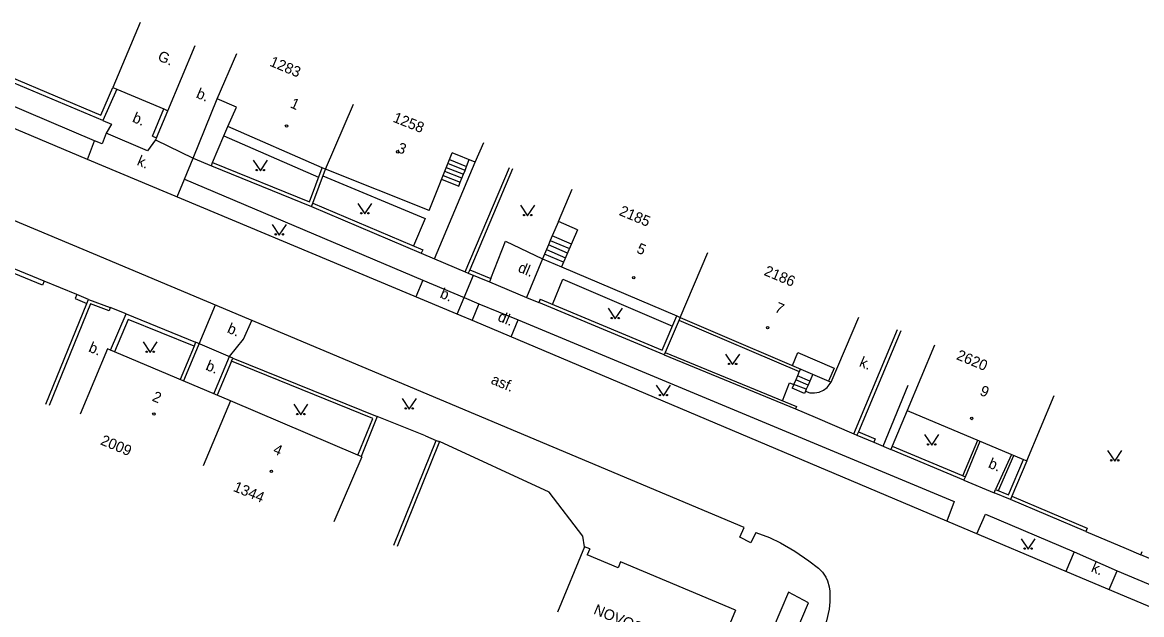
# Model space of a CAD drawing. Extents: x -584400 to -581602, y -1210894 to -1208793.
# Drawn here: x -582588.6 to -582509.6, y -1210114.3 to -1210072.5 of the extents above; entities that cross this region are included whole.
import ezdxf

# ---------------------------------------------------------------- set-up
doc = ezdxf.new("R2010")
doc.units = 0
for name, color, linetype in [('BUDOVY_MĚŘ', 7, 'Continuous'), ('POMOC_POPIS', 7, 'Continuous'), ('ROZHRANÍ_PLOCH', 7, 'Continuous'), ('ZN_BUDOV', 7, 'Continuous'), ('ZN_DOPLŇKOVÉ', 7, 'Continuous'), ('ZN_KULTUR', 7, 'Continuous'), ('Č_POPIS_EVID', 7, 'Continuous')]:
    doc.layers.add(name, color=color, linetype=linetype)

msp = doc.modelspace()

# ---------------------------------------------------------------- linework, layer by layer
at = {"layer": 'BUDOVY_MĚŘ'}
for points in [[(-582580.29, -1210072.48), (-582582.22, -1210077.09), (-582581.94, -1210077.21), (-582578.62, -1210078.6), (-582578.34, -1210078.72), (-582576.41, -1210074.11)], [(-582567.22, -1210082.86), (-582567.45, -1210082.76), (-582574.1, -1210079.85), (-582573.5, -1210078.48), (-582574.87, -1210077.88), (-582573.47, -1210074.67)], [(-582567.22, -1210082.86), (-582565.22, -1210078.27)], [(-582556.63, -1210082.35), (-582556.03, -1210080.97)], [(-582559.89, -1210085.78), (-582558.26, -1210081.69)], [(-582556.63, -1210082.35), (-582558.26, -1210081.69)], [(-582559.89, -1210085.78), (-582567.22, -1210082.86)], [(-582549.41, -1210087.14), (-582550.76, -1210086.56), (-582549.78, -1210084.26)], [(-582549.41, -1210087.14), (-582550.53, -1210089.75), (-582542.39, -1210093.23), (-582542.16, -1210093.33)], [(-582542.16, -1210093.33), (-582540.19, -1210088.74)], [(-582542.16, -1210093.33), (-582531.49, -1210097.9), (-582529.53, -1210093.31)], [(-582524.19, -1210095.3), (-582526.13, -1210099.91), (-582517.9, -1210103.37), (-582517.67, -1210103.47), (-582515.73, -1210098.86)], [(-582573.91, -1210099.23), (-582582.11, -1210095.77), (-582582.39, -1210095.65), (-582582.61, -1210095.56), (-582584.55, -1210100.17)], [(-582573.91, -1210099.23), (-582575.85, -1210103.83)], [(-582564.64, -1210103.18), (-582564.69, -1210103.16), (-582564.92, -1210103.06), (-582573.91, -1210099.23)], [(-582564.64, -1210103.18), (-582566.61, -1210107.78)], [(-582548.54, -1210109.69), (-582548.91, -1210109.54), (-582550.83, -1210114.16)], [(-582548.54, -1210109.69), (-582548.72, -1210110.11)], [(-582538.25, -1210114.02), (-582546.36, -1210110.6), (-582546.53, -1210111.02), (-582548.72, -1210110.11)], [(-582538.25, -1210114.02), (-582542.82, -1210125)]]:
    msp.add_lwpolyline(points, dxfattribs=at)
at = {"layer": 'ROZHRANÍ_PLOCH'}
for points in [[(-582584.02, -1210082.17), (-582606.39, -1210072.73)], [(-582583.52, -1210080.85), (-582589.94, -1210078.12)], [(-582577.17, -1210083.56), (-582576.55, -1210082.07), (-582574.87, -1210077.88)], [(-582582.93, -1210079.42), (-582582.33, -1210079.68), (-582582.71, -1210080.32)], [(-582582.71, -1210080.32), (-582582.99, -1210081.07), (-582583.52, -1210080.85)], [(-582579.21, -1210080.78), (-582579.79, -1210081.56), (-582582.71, -1210080.32)], [(-582574.38, -1210080.51), (-582574.1, -1210079.85)], [(-582584.02, -1210082.17), (-582583.52, -1210080.85)], [(-582575.18, -1210082.39), (-582574.38, -1210080.51)], [(-582574.38, -1210080.51), (-582567.7, -1210083.43)], [(-582557.9, -1210093.1), (-582584.02, -1210082.17)], [(-582559.5, -1210089.19), (-582556.63, -1210082.35)], [(-582558.68, -1210082.73), (-582557.46, -1210083.21)], [(-582557.35, -1210082.94), (-582558.57, -1210082.45)], [(-582558.45, -1210082.17), (-582557.24, -1210082.66)], [(-582557.35, -1210082.94), (-582557.24, -1210082.66)], [(-582557.24, -1210082.66), (-582557.05, -1210082.18)], [(-582577.69, -1210084.82), (-582577.17, -1210083.56)], [(-582577.17, -1210083.56), (-582560.34, -1210090.71)], [(-582567.4, -1210083.33), (-582560.18, -1210086.34), (-582561, -1210088.28)], [(-582559.01, -1210083.57), (-582557.8, -1210084.05), (-582557.69, -1210083.77)], [(-582558.9, -1210083.29), (-582557.69, -1210083.77)], [(-582557.57, -1210083.49), (-582558.79, -1210083.01)], [(-582557.69, -1210083.77), (-582557.57, -1210083.49)], [(-582557.57, -1210083.49), (-582557.46, -1210083.21)], [(-582557.46, -1210083.21), (-582557.35, -1210082.94)], [(-582536.8, -1210108.54), (-582537.17, -1210109.26), (-582537.94, -1210108.87), (-582537.64, -1210108.18), (-582583.59, -1210088.84), (-582589.26, -1210086.46)], [(-582550.76, -1210086.56), (-582551.19, -1210087.57)], [(-582551.19, -1210087.57), (-582551.33, -1210087.89)], [(-582549.84, -1210088.15), (-582551.19, -1210087.57)], [(-582555.53, -1210090.59), (-582554.49, -1210087.94), (-582551.88, -1210089.18)], [(-582551.46, -1210088.21), (-582551.6, -1210088.53)], [(-582551.33, -1210087.89), (-582551.46, -1210088.21)], [(-582550.12, -1210088.79), (-582551.46, -1210088.21)], [(-582551.33, -1210087.89), (-582549.98, -1210088.47)], [(-582551.88, -1210089.18), (-582553.01, -1210091.92)], [(-582551.74, -1210088.85), (-582551.88, -1210089.18)], [(-582551.88, -1210089.18), (-582550.53, -1210089.75)], [(-582551.6, -1210088.53), (-582551.74, -1210088.85)], [(-582550.39, -1210089.43), (-582551.74, -1210088.85)], [(-582551.6, -1210088.53), (-582550.25, -1210089.11)], [(-582560.34, -1210090.71), (-582560.83, -1210091.88)], [(-582560.34, -1210090.71), (-582557.41, -1210091.93)], [(-582557.41, -1210091.93), (-582556.75, -1210090.35)], [(-582551.18, -1210092.41), (-582550.44, -1210090.63), (-582542.69, -1210093.95)], [(-582557.9, -1210093.1), (-582557.41, -1210091.93)], [(-582557.41, -1210091.93), (-582556.38, -1210092.36)], [(-582575, -1210092.46), (-582577.25, -1210097.82)], [(-582523.31, -1210107.73), (-582556.65, -1210093.62), (-582557.9, -1210093.1)], [(-582556.38, -1210092.36), (-582556.86, -1210093.53)], [(-582556.38, -1210092.36), (-582553.6, -1210093.51)], [(-582575.09, -1210098.73), (-582573.98, -1210096.09), (-582573.01, -1210094.87), (-582572.42, -1210093.55)], [(-582554.1, -1210094.7), (-582553.6, -1210093.51)], [(-582553.6, -1210093.51), (-582522.8, -1210106.33), (-582523.31, -1210107.73)], [(-582542.24, -1210093.52), (-582533.74, -1210097.16)], [(-582576.49, -1210095.36), (-582577.48, -1210097.72)], [(-582534.23, -1210096.73), (-582533.84, -1210095.81), (-582531.28, -1210096.91), (-582531.68, -1210097.83)], [(-582573.85, -1210096.43), (-582574.86, -1210098.83)], [(-582533.66, -1210096.98), (-582533.74, -1210097.16)], [(-582533.99, -1210097.75), (-582534.12, -1210098.05), (-582534.13, -1210098.08)], [(-582533.86, -1210097.46), (-582533.99, -1210097.75)], [(-582533.12, -1210098.12), (-582533.99, -1210097.75)], [(-582533.74, -1210097.16), (-582533.86, -1210097.46)], [(-582533, -1210097.83), (-582533.86, -1210097.46)], [(-582533, -1210097.83), (-582533.12, -1210098.12)], [(-582532.79, -1210097.35), (-582533, -1210097.83)], [(-582534.92, -1210099.22), (-582534.43, -1210097.96), (-582534.13, -1210098.08)], [(-582534.13, -1210098.08), (-582534.24, -1210098.34)], [(-582533.31, -1210098.55), (-582533.38, -1210098.71), (-582534.24, -1210098.34)], [(-582533.25, -1210098.41), (-582534.13, -1210098.08)], [(-582533.31, -1210098.55), (-582532.99, -1210098.65), (-582532.66, -1210098.67), (-582532.33, -1210098.61), (-582532.03, -1210098.48), (-582531.77, -1210098.28), (-582531.49, -1210097.9)], [(-582533.25, -1210098.41), (-582533.31, -1210098.55)], [(-582533.12, -1210098.12), (-582533.25, -1210098.41)], [(-582527.82, -1210102.43), (-582526.04, -1210098.13)], [(-582526.13, -1210099.91), (-582527.17, -1210102.43)], [(-582522.19, -1210104.52), (-582521.14, -1210102.01)], [(-582522.01, -1210104.6), (-582520.97, -1210102.08)], [(-582518.76, -1210103.01), (-582519.87, -1210105.49)], [(-582519.68, -1210105.57), (-582518.58, -1210103.09)], [(-582521.19, -1210108.63), (-582520.59, -1210107.23), (-582514.32, -1210109.9)], [(-582471.74, -1210129.43), (-582487.62, -1210122.66), (-582492.32, -1210120.77), (-582492.28, -1210120.54), (-582493.16, -1210120.22), (-582493.25, -1210120.41), (-582513.73, -1210111.78), (-582523.31, -1210107.73)], [(-582536.8, -1210108.54), (-582535.84, -1210108.89), (-582535.08, -1210109.25), (-582534.05, -1210109.86), (-582533.06, -1210110.53), (-582532.39, -1210111.05), (-582532.1, -1210111.34), (-582531.86, -1210111.68), (-582531.74, -1210111.95), (-582531.62, -1210112.37), (-582531.58, -1210112.68), (-582531.58, -1210113.44), (-582531.63, -1210113.96), (-582531.82, -1210114.77), (-582532.09, -1210115.56), (-582539.53, -1210133.01)], [(-582514.32, -1210109.9), (-582514.91, -1210111.28)], [(-582514.32, -1210109.9), (-582511.29, -1210111.23)], [(-582511.86, -1210112.57), (-582511.29, -1210111.23)], [(-582511.29, -1210111.23), (-582501.06, -1210115.52)], [(-582541.14, -1210132.41), (-582533.09, -1210113.5), (-582534.5, -1210112.75), (-582535.59, -1210115.29), (-582535.73, -1210115.58)]]:
    msp.add_lwpolyline(points, dxfattribs=at)
at = {"layer": 'ZN_BUDOV'}
for centre in [(-582569.96, -1210079.81), (-582562.11, -1210081.63), (-582545.44, -1210090.52), (-582535.98, -1210094.06), (-582579.33, -1210100.16), (-582521.56, -1210100.47), (-582571.03, -1210104.21)]:
    msp.add_circle(centre, 0.0875, dxfattribs=at)
at = {"layer": 'ZN_DOPLŇKOVÉ'}
for points in [[(-582589.53, -1210076.3), (-582583.08, -1210079.03), (-582582.22, -1210077.09)], [(-582581.94, -1210077.21), (-582582.93, -1210079.42), (-582589.65, -1210076.58)], [(-582579.42, -1210080.52), (-582578.62, -1210078.6)], [(-582579.14, -1210080.64), (-582578.34, -1210078.72)], [(-582587.09, -1210090.77), (-582611.1, -1210080.89), (-582612.04, -1210083.11), (-582611.77, -1210083.23)], [(-582587.2, -1210091.05), (-582610.94, -1210081.28), (-582611.77, -1210083.23)], [(-582579.42, -1210080.52), (-582579.14, -1210080.64)], [(-582579.14, -1210080.64), (-582579.21, -1210080.78)], [(-582579.21, -1210080.78), (-582576.55, -1210082.07)], [(-582576.55, -1210082.07), (-582575.27, -1210082.62)], [(-582575.27, -1210082.62), (-582575.18, -1210082.39)], [(-582575.27, -1210082.62), (-582568.2, -1210085.49), (-582568.11, -1210085.25)], [(-582575.18, -1210082.39), (-582568.35, -1210085.16), (-582567.45, -1210082.76)], [(-582568.11, -1210085.25), (-582567.22, -1210082.86)], [(-582557.35, -1210090.1), (-582554.22, -1210082.74)], [(-582553.99, -1210082.84), (-582557.02, -1210089.97)], [(-582568.2, -1210085.49), (-582560.44, -1210088.79)], [(-582568.11, -1210085.25), (-582560.34, -1210088.56)], [(-582560.34, -1210088.56), (-582560.44, -1210088.79)], [(-582560.44, -1210088.79), (-582559.5, -1210089.19)], [(-582559.5, -1210089.19), (-582557.35, -1210090.1)], [(-582557.02, -1210089.97), (-582557.12, -1210090.2)], [(-582557.02, -1210089.97), (-582555.53, -1210090.59), (-582555.63, -1210090.82)], [(-582587.09, -1210090.77), (-582587.2, -1210091.05)], [(-582584.77, -1210091.72), (-582587.09, -1210090.77)], [(-582557.35, -1210090.1), (-582557.12, -1210090.2)], [(-582557.12, -1210090.2), (-582555.63, -1210090.82)], [(-582555.63, -1210090.82), (-582553.01, -1210091.92)], [(-582586.96, -1210099.47), (-582584.06, -1210092.34)], [(-582583.95, -1210092.06), (-582584.77, -1210091.72), (-582584.89, -1210092)], [(-582584.89, -1210092), (-582584.06, -1210092.34)], [(-582584.06, -1210092.34), (-582583.95, -1210092.06), (-582582.41, -1210092.63), (-582582.5, -1210092.87)], [(-582553.01, -1210091.92), (-582552.13, -1210092.28)], [(-582552.04, -1210092.05), (-582552.13, -1210092.28)], [(-582543.21, -1210095.8), (-582543.29, -1210095.98), (-582552.13, -1210092.28)], [(-582552.04, -1210092.05), (-582543.42, -1210095.65), (-582542.39, -1210093.23)], [(-582582.5, -1210092.87), (-582583.81, -1210092.38), (-582586.73, -1210099.56)], [(-582581.3, -1210093.08), (-582582.41, -1210092.63)], [(-582582.39, -1210095.65), (-582581.3, -1210093.08), (-582576.38, -1210095.08), (-582576.49, -1210095.36)], [(-582576.49, -1210095.36), (-582581.14, -1210093.47), (-582582.11, -1210095.77)], [(-582542.16, -1210093.33), (-582543.21, -1210095.8)], [(-582529.9, -1210101.55), (-582526.8, -1210094.18)], [(-582526.57, -1210094.27), (-582529.57, -1210101.42)], [(-582573.76, -1210096.2), (-582576.38, -1210095.08)], [(-582573.85, -1210096.43), (-582573.76, -1210096.2), (-582563.55, -1210100.33), (-582564.69, -1210103.16)], [(-582543.29, -1210095.98), (-582534.01, -1210099.8)], [(-582543.21, -1210095.8), (-582533.94, -1210099.62)], [(-582564.92, -1210103.06), (-582563.87, -1210100.47), (-582573.85, -1210096.43)], [(-582533.94, -1210099.62), (-582534.01, -1210099.8)], [(-582534.01, -1210099.8), (-582532.62, -1210100.38)], [(-582560.15, -1210101.69), (-582563.55, -1210100.33)], [(-582532.62, -1210100.38), (-582529.9, -1210101.55)], [(-582560.15, -1210101.69), (-582559.38, -1210102.02)], [(-582529.9, -1210101.55), (-582529.67, -1210101.65)], [(-582529.57, -1210101.42), (-582529.67, -1210101.65)], [(-582529.67, -1210101.65), (-582528.48, -1210102.15)], [(-582529.57, -1210101.42), (-582528.38, -1210101.92), (-582528.48, -1210102.15)], [(-582562.38, -1210109.43), (-582559.38, -1210102.02)], [(-582559.15, -1210102.11), (-582562.14, -1210109.53)], [(-582559.38, -1210102.02), (-582559.15, -1210102.11)], [(-582548.91, -1210109.54), (-582549.03, -1210108.79), (-582551.41, -1210105.69), (-582559.15, -1210102.11)], [(-582528.48, -1210102.15), (-582527.27, -1210102.66)], [(-582527.17, -1210102.43), (-582527.27, -1210102.66)], [(-582527.17, -1210102.43), (-582522.01, -1210104.6)], [(-582522.11, -1210104.83), (-582527.27, -1210102.66)], [(-582519.87, -1210105.49), (-582518.97, -1210105.87), (-582517.9, -1210103.37)], [(-582517.67, -1210103.47), (-582518.73, -1210105.97)], [(-582522.11, -1210104.83), (-582522.01, -1210104.6)], [(-582522.11, -1210104.83), (-582519.97, -1210105.72)], [(-582518.73, -1210105.97), (-582518.83, -1210106.2), (-582519.97, -1210105.72), (-582519.87, -1210105.49)], [(-582513.41, -1210108.22), (-582513.51, -1210108.45), (-582518.83, -1210106.2)], [(-582518.73, -1210105.97), (-582513.41, -1210108.22)], [(-582513.51, -1210108.45), (-582510.66, -1210109.66)], [(-582510.66, -1210109.66), (-582509.61, -1210110.11)], [(-582499.78, -1210110.94), (-582500.88, -1210113.8), (-582509.61, -1210110.11), (-582509.51, -1210109.88)]]:
    msp.add_lwpolyline(points, dxfattribs=at)
at = {"layer": 'ZN_KULTUR'}
for points in [[(-582572.31, -1210082.22), (-582571.81, -1210082.97), (-582571.31, -1210082.22)], [(-582564.93, -1210085.27), (-582564.43, -1210086.02), (-582563.93, -1210085.27)], [(-582553.43, -1210085.4), (-582552.93, -1210086.15), (-582552.43, -1210085.4)], [(-582570.97, -1210086.76), (-582570.47, -1210087.51), (-582569.97, -1210086.76)], [(-582547.24, -1210092.68), (-582546.74, -1210093.43), (-582546.24, -1210092.68)], [(-582580.09, -1210095.06), (-582579.59, -1210095.81), (-582579.09, -1210095.06)], [(-582538.95, -1210095.92), (-582538.45, -1210096.67), (-582537.95, -1210095.92)], [(-582543.84, -1210098.12), (-582543.34, -1210098.87), (-582542.84, -1210098.12)], [(-582569.45, -1210099.46), (-582568.95, -1210100.21), (-582568.45, -1210099.46)], [(-582561.79, -1210099.06), (-582561.29, -1210099.81), (-582560.79, -1210099.06)], [(-582524.89, -1210101.61), (-582524.39, -1210102.36), (-582523.89, -1210101.61)], [(-582511.96, -1210102.73), (-582511.46, -1210103.48), (-582510.96, -1210102.73)], [(-582518.08, -1210108.97), (-582517.58, -1210109.72), (-582517.08, -1210108.97)]]:
    msp.add_lwpolyline(points, dxfattribs=at)
for centre in [(-582572.06, -1210082.92), (-582571.56, -1210082.92), (-582564.68, -1210085.97), (-582564.18, -1210085.97), (-582553.18, -1210086.1), (-582552.68, -1210086.1), (-582570.72, -1210087.46), (-582570.22, -1210087.46), (-582546.99, -1210093.38), (-582546.49, -1210093.38), (-582579.84, -1210095.76), (-582579.34, -1210095.76), (-582538.7, -1210096.62), (-582538.2, -1210096.62), (-582543.59, -1210098.82), (-582543.09, -1210098.82), (-582569.2, -1210100.16), (-582568.7, -1210100.16), (-582561.54, -1210099.76), (-582561.04, -1210099.76), (-582524.64, -1210102.31), (-582524.14, -1210102.31), (-582511.71, -1210103.43), (-582511.21, -1210103.43), (-582517.83, -1210109.67), (-582517.33, -1210109.67)]:
    msp.add_circle(centre, 0.05, dxfattribs=at)

# ---------------------------------------------------------------- texts
at = {"layer": 'POMOC_POPIS'}
for s, rotation, p in [('G.', 337.24095, (-582579.12, -1210075.14)), ('b.', 337.24095, (-582576.4, -1210077.78)), ('b.', 337.24095, (-582580.91, -1210079.49)), ('k.', 337.24095, (-582580.58, -1210082.54)), ('dl.', 337.33056, (-582553.67, -1210090.08)), ('b.', 337.24095, (-582559.18, -1210091.91)), ('dl.', 337.33056, (-582555.1, -1210093.55)), ('b.', 337.14103, (-582574.21, -1210094.38)), ('b.', 337.14103, (-582584, -1210095.72)), ('b.', 337.14103, (-582575.73, -1210097.01)), ('k.', 337.21723, (-582529.56, -1210096.76)), ('asf.', 337.33056, (-582555.58, -1210097.99)), ('b.', 337.24095, (-582520.45, -1210103.92)), ('k.', 337.05216, (-582513.18, -1210111.27)), ('NOVOSTAVBA', 337.4031, (-582548.33, -1210114.26))]:
    msp.add_text(s, height=0.75, rotation=rotation, dxfattribs=at).set_placement(p)
at = {"layer": 'Č_POPIS_EVID'}
for s, rotation, p in [('1283', 337.31979, (-582571.21, -1210075.53)), ('1', 336.38639, (-582569.76, -1210078.47)), ('1258', 338.2795, (-582562.5, -1210079.49)), ('3', 338.26603, (-582562.2, -1210081.63)), ('2185', 337.31979, (-582546.52, -1210086.08)), ('5', 336.82287, (-582545.29, -1210088.73)), ('2186', 337.31979, (-582536.29, -1210090.32)), ('7', 336.82287, (-582535.53, -1210092.91)), ('2620', 337.31979, (-582522.7, -1210096.27)), ('2', 337.14103, (-582579.51, -1210099.2)), ('9', 337.21723, (-582521.05, -1210098.79)), ('2009', 337.31979, (-582583.16, -1210102.29)), ('4', 336.88056, (-582570.97, -1210102.92)), ('1344', 337.31979, (-582573.78, -1210105.58))]:
    msp.add_text(s, height=0.75, rotation=rotation, dxfattribs=at).set_placement(p)

doc.saveas('drawing.dxf')
